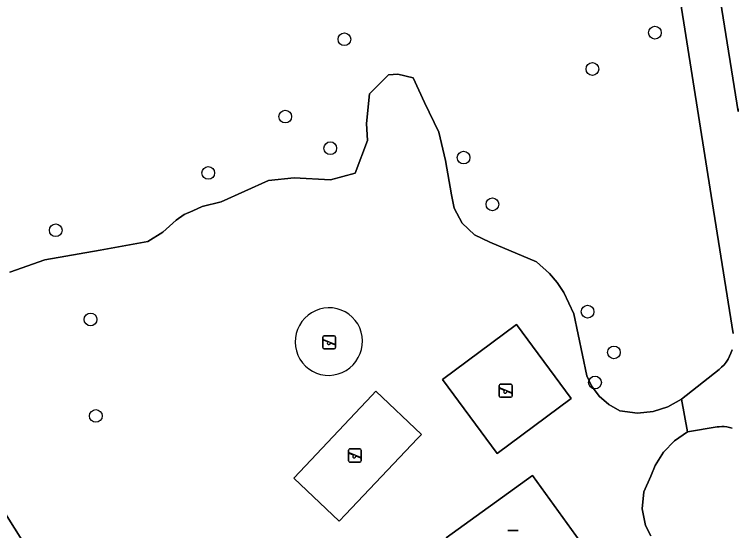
# Model space of a CAD drawing. Extents: x 160077 to 160948, y 386481 to 387498.
# Drawn here: x 160489.2 to 160544.4, y 386974.2 to 387013.9 of the extents above; entities that cross this region are included whole.
import ezdxf

# ---------------------------------------------------------------- set-up
doc = ezdxf.new("R2010")
doc.units = 0
for name, color, linetype in [('IMGEO_Boom', 7, 'Continuous'), ('IMGEO_Groenvoorziening', 7, 'Continuous'), ('IMGEO_Speelvoorziening', 7, 'Continuous'), ('IMGEO_Terreindeel_zand', 7, 'Continuous'), ('IMGEO_Voetpad_open', 7, 'Continuous')]:
    doc.layers.add(name, color=color, linetype=linetype)

msp = doc.modelspace()

# ---------------------------------------------------------------- linework, layer by layer
at = {"layer": 'IMGEO_Boom'}
for centre in [(160538.449, 387012.51), (160514.552, 387012.008), (160533.644, 387009.717), (160509.999, 387006.058), (160513.463, 387003.628), (160523.728, 387002.902), (160504.077, 387001.728), (160525.949, 386999.312), (160492.345, 386997.315), (160533.267, 386991.058), (160495.016, 386990.457), (160535.292, 386987.929), (160533.84, 386985.611), (160495.426, 386983.047)]:
    msp.add_circle(centre, 0.489, dxfattribs=at)
at = {"layer": 'IMGEO_Groenvoorziening'}
for points in [[(160540.129, 387035.917), (160543.501, 387014.944), (160544.866, 387006.442), (160546.131, 387008.499), (160547.187, 387009.662), (160548.349, 387010.719), (160549.934, 387011.67), (160551.729, 387012.516), (160553.42, 387013.256), (160553.596, 387013.319), (160551.279, 387030.562), (160553.488, 387030.885), (160553.333, 387031.854)], [(160544.462, 386989.375), (160542.778, 387000), (160538.052, 387029.808)], [(160538.13, 386973.824), (160537.734, 386974.609), (160537.466, 386975.897), (160537.608, 386977.204), (160538.148, 386978.404), (160538.475, 386979.232), (160539.116, 386980.259), (160539.955, 386981.13), (160540.958, 386981.807), (160540.503, 386984.337), (160539.455, 386983.74), (160538.306, 386983.373), (160537.105, 386983.254), (160535.752, 386983.423), (160534.895, 386983.909), (160534.158, 386984.562), (160533.573, 386985.355), (160533.213, 386986.117), (160532.202, 386990.888), (160531.428, 386992.54), (160530.916, 386993.297), (160530.328, 386993.996), (160529.34, 386994.901), (160525.74, 386996.396), (160524.565, 386996.966), (160523.624, 386997.871), (160523.008, 386999.023), (160522.788, 387000.053), (160522.334, 387002.67), (160521.821, 387004.866), (160520.723, 387007.136), (160519.845, 387009.04), (160518.673, 387009.332), (160517.941, 387009.259), (160516.477, 387007.795), (160516.257, 387005.525), (160516.33, 387004.207), (160515.378, 387001.718), (160513.475, 387001.205), (160510.692, 387001.352), (160508.716, 387001.132), (160505.071, 386999.494), (160503.598, 386999.155), (160502.884, 386998.823), (160502.227, 386998.518), (160501.599, 386998.096), (160500.575, 386997.159), (160499.417, 386996.446), (160495.756, 386995.787), (160491.509, 386995.055), (160488.8, 386994.103)], [(160516.33, 387004.207), (160516.257, 387005.525), (160516.477, 387007.795), (160517.941, 387009.259), (160518.673, 387009.332), (160519.845, 387009.04), (160520.723, 387007.136), (160521.821, 387004.866), (160522.334, 387002.67), (160522.788, 387000.053), (160523.008, 386999.023), (160523.624, 386997.871), (160524.565, 386996.966), (160525.74, 386996.396), (160529.34, 386994.901), (160530.328, 386993.996), (160530.916, 386993.297), (160531.428, 386992.54), (160532.202, 386990.888), (160533.213, 386986.117), (160533.573, 386985.355), (160534.158, 386984.562), (160534.895, 386983.909), (160535.752, 386983.423), (160537.105, 386983.254), (160538.306, 386983.373), (160539.455, 386983.74), (160540.503, 386984.337), (160543.387, 386986.623), (160543.585, 386986.795), (160543.767, 386986.983), (160543.931, 386987.187), (160544.076, 386987.405), (160544.201, 386987.636), (160544.305, 386987.876), (160544.388, 386988.125)], [(160488.8, 386994.103), (160491.509, 386995.055), (160495.756, 386995.787), (160499.417, 386996.446), (160500.575, 386997.159), (160501.599, 386998.096), (160502.227, 386998.518), (160502.884, 386998.823), (160503.598, 386999.155), (160505.071, 386999.494), (160508.716, 387001.132), (160510.692, 387001.352), (160513.475, 387001.205), (160515.378, 387001.718), (160516.33, 387004.207)], [(160478.482, 386991.392), (160529.657, 386909.949)], [(160544.386, 386982.097), (160544.192, 386982.156), (160543.992, 386982.198), (160543.79, 386982.223), (160543.587, 386982.229), (160543.384, 386982.216), (160543.236, 386982.196), (160540.958, 386981.807), (160539.955, 386981.13), (160539.116, 386980.259), (160538.475, 386979.232), (160538.148, 386978.404), (160537.608, 386977.204), (160537.466, 386975.897), (160537.734, 386974.609), (160538.13, 386973.824)]]:
    msp.add_lwpolyline(points, dxfattribs=at)
for points in [[(160526.308, 386980.157), (160522.095, 386985.834), (160527.793, 386990.062), (160532.006, 386984.385)], [(160514.637, 386975.465), (160514.152, 386974.954), (160510.657, 386978.262), (160511.116, 386978.746), (160516.657, 386984.6), (160516.977, 386984.939), (160520.48, 386981.623), (160520.191, 386981.318)], [(160522.375, 386973.662), (160529.034, 386978.456), (160533.687, 386971.993), (160527.028, 386967.199)]]:
    msp.add_lwpolyline(points, close=True, dxfattribs=at)
for centre, start, end in [((160513.371, 386988.78), 323.2406, 144.0652), ((160513.338, 386988.735), 142.8006, 324.5052)]:
    msp.add_arc(centre, 2.576, start, end, dxfattribs=at)
at = {"layer": 'IMGEO_Speelvoorziening'}
for p, q in [((160512.885, 386988.3), (160512.885, 386989.1)), ((160512.885, 386989.1), (160512.885, 386988.3)), ((160513.268, 386988.728), (160512.929, 386988.865)), ((160512.954, 386988.925), (160513.83, 386988.572)), ((160512.985, 386989.2), (160513.775, 386989.2)), ((160513.775, 386989.2), (160512.985, 386989.2)), ((160513.875, 386989.1), (160513.875, 386988.3)), ((160513.875, 386988.3), (160513.875, 386989.1)), ((160513.806, 386988.512), (160513.466, 386988.649)), ((160513.775, 386988.2), (160512.985, 386988.2)), ((160512.985, 386988.2), (160513.775, 386988.2)), ((160526.469, 386984.574), (160526.469, 386985.374)), ((160526.469, 386985.374), (160526.469, 386984.574)), ((160526.852, 386985.002), (160526.513, 386985.139)), ((160526.538, 386985.199), (160527.414, 386984.846)), ((160526.569, 386985.474), (160527.359, 386985.474)), ((160527.359, 386985.474), (160526.569, 386985.474)), ((160527.459, 386985.374), (160527.459, 386984.574)), ((160527.459, 386984.574), (160527.459, 386985.374)), ((160527.359, 386984.474), (160526.569, 386984.474)), ((160526.569, 386984.474), (160527.359, 386984.474)), ((160527.39, 386984.786), (160527.05, 386984.923)), ((160514.859, 386979.599), (160514.859, 386980.399)), ((160514.859, 386980.399), (160514.859, 386979.599)), ((160515.242, 386980.027), (160514.903, 386980.164)), ((160514.928, 386980.224), (160515.804, 386979.871)), ((160514.959, 386980.499), (160515.749, 386980.499)), ((160515.749, 386980.499), (160514.959, 386980.499)), ((160515.849, 386980.399), (160515.849, 386979.599)), ((160515.849, 386979.599), (160515.849, 386980.399)), ((160515.749, 386979.499), (160514.959, 386979.499)), ((160514.959, 386979.499), (160515.749, 386979.499)), ((160515.78, 386979.811), (160515.44, 386979.948)), ((160527.141, 386974.222), (160527.931, 386974.222)), ((160527.931, 386974.222), (160527.141, 386974.222))]:
    msp.add_line(p, q, dxfattribs=at)
for centre, radius, start, end in [((160512.985, 386989.1), 0.1, 90, 180), ((160512.985, 386989.1), 0.1, 90, 180), ((160512.942, 386988.895), 0.0327, 68.078, 248.078), ((160513.775, 386989.1), 0.1, 0, 90), ((160513.775, 386989.1), 0.1, 360, 90), ((160512.985, 386988.3), 0.1, 180, 270), ((160512.985, 386988.3), 0.1, 180, 270), ((160513.347, 386988.638), 0.12, 130.9928, 5.1632), ((160513.775, 386988.3), 0.1, 270, 0), ((160513.775, 386988.3), 0.1, 270, 0), ((160513.818, 386988.542), 0.0327, 248.078, 68.078), ((160526.569, 386985.374), 0.1, 90, 180), ((160526.569, 386985.374), 0.1, 90, 180), ((160526.526, 386985.169), 0.0327, 68.078, 248.078), ((160526.931, 386984.912), 0.12, 130.9928, 5.1632), ((160527.359, 386985.374), 0.1, 0, 90), ((160527.359, 386985.374), 0.1, 360, 90), ((160526.569, 386984.574), 0.1, 180, 270), ((160526.569, 386984.574), 0.1, 180, 270), ((160527.359, 386984.574), 0.1, 270, 0), ((160527.359, 386984.574), 0.1, 270, 0), ((160527.402, 386984.816), 0.0327, 248.078, 68.078), ((160514.959, 386980.399), 0.1, 90, 180), ((160514.959, 386980.399), 0.1, 90, 180), ((160514.916, 386980.194), 0.0327, 68.078, 248.078), ((160515.321, 386979.937), 0.12, 130.9928, 5.1632), ((160515.749, 386980.399), 0.1, 0, 90), ((160515.749, 386980.399), 0.1, 360, 90), ((160514.959, 386979.599), 0.1, 180, 270), ((160514.959, 386979.599), 0.1, 180, 270), ((160515.749, 386979.599), 0.1, 270, 0), ((160515.749, 386979.599), 0.1, 270, 0), ((160515.792, 386979.841), 0.0327, 248.078, 68.078)]:
    msp.add_arc(centre, radius, start, end, dxfattribs=at)
at = {"layer": 'IMGEO_Terreindeel_zand'}
for points in [[(160526.308, 386980.157), (160532.006, 386984.385), (160527.793, 386990.062), (160522.095, 386985.834)], [(160520.191, 386981.318), (160520.48, 386981.623), (160516.977, 386984.939), (160516.657, 386984.6), (160511.116, 386978.746), (160510.657, 386978.262), (160514.152, 386974.954), (160514.637, 386975.465)], [(160527.028, 386967.199), (160533.687, 386971.993), (160529.034, 386978.456), (160522.375, 386973.662)]]:
    msp.add_lwpolyline(points, close=True, dxfattribs=at)
for centre, start, end in [((160513.371, 386988.78), 323.2406, 144.0652), ((160513.338, 386988.735), 142.8006, 324.5052)]:
    msp.add_arc(centre, 2.576, start, end, dxfattribs=at)
at = {"layer": 'IMGEO_Voetpad_open'}
for points in [[(160521.425, 387136.208), (160524.575, 387115.974), (160524.807, 387114.481), (160533.389, 387059.367), (160533.87, 387056.399), (160536.911, 387036.475), (160536.941, 387036.474), (160538.068, 387029.818), (160538.052, 387029.808), (160542.778, 387000), (160544.462, 386989.375)], [(160544.866, 387006.442), (160543.501, 387014.944), (160540.129, 387035.917)], [(160547.196, 386882), (160534.632, 386902), (160533.036, 386904.571), (160529.657, 386909.949), (160478.482, 386991.392), (160464.986, 387012.914), (160460.883, 387019.457)], [(160544.388, 386988.125), (160544.305, 386987.876), (160544.201, 386987.636), (160544.076, 386987.405), (160543.931, 386987.187), (160543.767, 386986.983), (160543.585, 386986.795), (160543.387, 386986.623), (160540.503, 386984.337), (160540.958, 386981.807), (160543.236, 386982.196), (160543.384, 386982.216), (160543.587, 386982.229), (160543.79, 386982.223), (160543.992, 386982.198), (160544.192, 386982.156), (160544.386, 386982.097)]]:
    msp.add_lwpolyline(points, dxfattribs=at)

doc.saveas('drawing.dxf')
